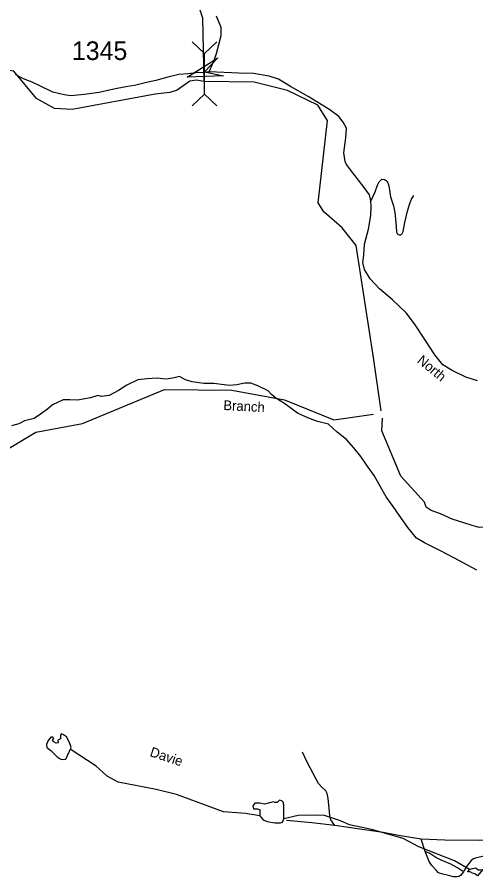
# Model space of a CAD drawing. Extents: x 884530 to 1028605, y 526725 to 653634.
# Drawn here: x 916772 to 919852, y 615642 to 621419 of the extents above; entities that cross this region are included whole.
import ezdxf

# ---------------------------------------------------------------- set-up
doc = ezdxf.new("R2010")
doc.units = 0
for name, color, linetype in [('Exist Hydrographic Creek Single Shore', 7, 'Continuous'), ('Exist Hydrographic Creek Single Shore Label', 7, 'Continuous'), ('Exist Hydrographic Pond Over 1500 Sq Ft', 7, 'Continuous'), ('Exist Hydrographic Pond Under 1500 Sq Ft', 7, 'Continuous'), ('Exist Hydrographic River Shore', 7, 'Continuous'), ('Exist Road Non-System Type 51', 7, 'Continuous'), ('Exist Road Secondary Structure Pipe Attributed CELL', 7, 'Continuous'), ('Exist Road Secondary Structure Pipe CELL', 7, 'Continuous'), ('Exist Road Secondary Type 51 Attributed', 7, 'Continuous'), ('Exist Road Secondary Type 51 Label', 7, 'Continuous'), ('Exist Road Secondary Type 51 Number Label', 7, 'Continuous')]:
    doc.layers.add(name, color=color, linetype=linetype)

msp = doc.modelspace()

# ---------------------------------------------------------------- linework, layer by layer
at = {"layer": 'Exist Hydrographic Creek Single Shore'}
for points in [[(918027.8, 620988.3), (918019.8, 621413.7), (917949.3, 621622.6), (917793.9, 621661.5), (917621.2, 621726.3), (917509, 621877.5), (917500.3, 622072), (917549.7, 622175.7), (917660.1, 622279.3), (917750.7, 622452.1), (917875.9, 622603.4), (918071.6, 622755.9), (918194.6, 622714.3), (918393.2, 622973.5), (918639.2, 623297.6), (918829.2, 623371), (918968.7, 623381.4), (919152.9, 623366.7), (919429.2, 623591.3), (919446, 623685.9), (919515, 623828.4), (919463.7, 623863.4)], [(918026.2, 620988.3), (917975.4, 620996.2), (917932.5, 620989.9), (917845.2, 620929.5), (917797.6, 620913.6), (917697.5, 620902.5), (917140, 620799.1), (917023.4, 620804.7), (916900.8, 620872.8), (916749.3, 621056.3), (916591.6, 621079.2)], [(919216.4, 618773.4), (919164.1, 619131.4), (919049.1, 619884.6), (918953.5, 620004.7), (918832.4, 620112.1), (918792.8, 620172), (918855.1, 620725.3), (918792.1, 620828.3), (918587.4, 620927.5), (918362.8, 620983.5), (918026.2, 620988.3)], [(914189.1, 617238.8), (914873.5, 617481), (915150.9, 617537.8), (915443.2, 617551.6), (915863.8, 617651.4), (916234.4, 617949), (916335.7, 618055.9), (916510, 618219.1), (916555, 618404.8), (916661.9, 618489.2), (916898.1, 618629.9), (917211.6, 618687.6), (917762.2, 618916.1), (918212.9, 618913.1), (918566.3, 618847.6), (918897.9, 618712.3), (919164.1, 618751.6)], [(918401.5, 616052.2), (918304.4, 616067.7), (918157.5, 616078.2), (917841.9, 616195.7), (917705.5, 616229.4), (917566.3, 616256.2), (917450.3, 616278), (917377.2, 616317.4), (917302.6, 616386.3), (917133.9, 616494.6)], [(919810.3, 615690.6), (919709, 615749.7), (919470, 615842.6), (919364.6, 615900.2), (919152.3, 615959.3), (919004.6, 615990.3), (918942.8, 616018.4), (918835.9, 616055), (918772.6, 616056.4), (918658.8, 616055), (918561.7, 616032.5)]]:
    msp.add_lwpolyline(points, dxfattribs=at)
at = {"layer": 'Exist Hydrographic Pond Over 1500 Sq Ft'}
for points in [[(918561.7, 616032.5), (918563.1, 616074.7), (918563.1, 616116.9), (918560.3, 616140.8), (918549.1, 616152.1), (918533.6, 616156.3), (918518.1, 616142.2), (918502.7, 616140.8), (918491.4, 616145), (918476, 616142.2), (918432.4, 616129.6), (918401.5, 616136.6), (918379, 616136.6), (918367.7, 616136.6), (918355.1, 616118.3), (918357.9, 616098.6), (918386, 616098.6), (918401.5, 616091.6), (918401.5, 616071.9), (918401.5, 616052.2), (918423.9, 616025.4), (918450.7, 616014.2), (918501.3, 616005.8), (918540.6, 616005.8), (918553.3, 616010)], [(919810.3, 615690.6), (919829.3, 615696.9), (919851.8, 615702.6), (919867.2, 615689.9), (919886.9, 615689.9), (919898.9, 615690.6), (919864.4, 615647.7), (919844.7, 615661.8), (919829.3, 615666), (919813.8, 615674.4), (919798.3, 615674.4), (919801.1, 615681.5)]]:
    msp.add_lwpolyline(points, close=True, dxfattribs=at)
at = {"layer": 'Exist Hydrographic Pond Under 1500 Sq Ft'}
msp.add_lwpolyline([(917098.8, 616432.7), (917133.9, 616511.5), (917122.7, 616545.3), (917103, 616583.3), (917083.3, 616595.9), (917067.8, 616603), (917063.6, 616588.9), (917063.6, 616569.2), (917049.6, 616562.2), (917045.3, 616557.9), (917048.2, 616542.5), (917034.1, 616541.1), (917018.6, 616549.5), (917008.8, 616560.8), (917017.2, 616572), (917010.2, 616580.5), (916998.9, 616580.5), (916979.3, 616557.9), (916968, 616531.2), (916970.8, 616511.5), (916997.5, 616491.8), (917039.7, 616448.2), (917059.4, 616434.1), (917074.9, 616429.9)], close=True, dxfattribs=at)
at = {"layer": 'Exist Hydrographic River Shore'}
msp.add_lwpolyline([(920117.1, 618022.8), (919982.2, 617990.5), (919920.3, 617991.9), (919873.9, 617990.5), (919827.5, 618003.1), (919772.7, 618021.4), (919692.5, 618045.3), (919615.2, 618080.5), (919553.3, 618103), (919519.6, 618126.9), (919506.9, 618160.7), (919349, 618335.6), (919221.9, 618638.4), (919225.1, 618725.4)], dxfattribs=at)
at = {"layer": 'Exist Road Non-System Type 51'}
msp.add_line((919512.2, 615812.3), (919484.1, 615894.6), dxfattribs=at)
for points in [[(919145.2, 620177.8), (919177.2, 620245.1), (919191.9, 620289.8), (919202.5, 620313.2), (919221.3, 620330), (919238.2, 620329.6), (919256, 620316.6), (919267.1, 620285.7), (919274, 620241.1), (919279.7, 620211.2), (919298.4, 620150.6), (919308.2, 620107.4), (919312.4, 620061.5), (919316.6, 620013.4), (919320.1, 619973.7), (919327, 619962), (919338.1, 619955.6), (919348.6, 619956.4), (919357.6, 619965.4), (919363.2, 619979.3), (919375.7, 620039.2), (919384.7, 620078.2), (919393.2, 620116.5), (919405.7, 620159.6), (919416.8, 620193), (919435, 620220.9)], [(919859.9, 617702.2), (919742.4, 617766.1), (919622.8, 617829.5), (919507.6, 617885.7), (919454.2, 617918), (919395.4, 617990.7), (919337.8, 618071.8), (919297.9, 618130.3), (919250.5, 618194.8), (919210.9, 618263.4), (919168.4, 618338.4), (919122.6, 618403.3), (919080.4, 618467.5), (919033.6, 618525.6), (918982.6, 618582.2), (918920.9, 618631.5), (918861.6, 618683.6), (918788.5, 618702.3), (918723, 618725.7), (918655.1, 618757.1), (918566.1, 618822.6), (918508.6, 618859.2), (918479.7, 618882.7), (918456.5, 618908.5), (918387.2, 618942.2), (918340.2, 618959), (918298.9, 618959.9), (918246.3, 618948.2), (918197.8, 618943), (918144.5, 618951.9), (918091.6, 618957.9), (918025.8, 618957), (917947.5, 618969.5), (917902.2, 618983.1), (917861.4, 619004), (917817.9, 618992.6), (917770.9, 618987.3), (917712.5, 618992.4), (917644, 618988.4), (917581.1, 618981.5), (917509.2, 618945.5), (917451.7, 618911.4), (917389, 618877.4), (917339.2, 618869.6), (917313.1, 618877.2), (917263.4, 618861.7), (917177.1, 618846.1), (917124.7, 618846.8), (917080.2, 618846.8), (917043.7, 618830.4), (917009.6, 618814.7), (916975.6, 618785.9), (916928.5, 618751.9), (916886.7, 618723.1), (916821.1, 618707.6), (916782.2, 618686.8), (916732.9, 618671.9)], [(918905.5, 615986.8), (918878.1, 616024), (918872.5, 616053.6), (918868.2, 616104.2), (918859.8, 616167.5), (918852.8, 616201.3), (918844.3, 616219.6), (918817.6, 616243.5), (918795.1, 616270.2), (918782.5, 616294.2), (918717.8, 616418), (918687.6, 616479.2)], [(918905.5, 615986.8), (918751.5, 616005.8), (918581.4, 616021.2)], [(919484.1, 615894.6), (919333.6, 615919.9), (919229.6, 615939.6), (919089.7, 615960), (918905.5, 615986.8)], [(920054.2, 615908.7), (919959.3, 615893.2), (919879.2, 615886.2), (919643, 615889), (919484.1, 615894.6)], [(919769.2, 615675.5), (919728.4, 615702.2), (919683.4, 615726.8), (919618.4, 615753.2), (919584.6, 615770.8), (919543.8, 615798.2), (919512.2, 615812.3)], [(919769.2, 615675.5), (919749.8, 615651.2), (919738.6, 615643.5), (919725.2, 615642.1), (919702, 615642.1), (919667.6, 615651.2), (919631, 615660.4), (919601.5, 615668.1), (919586, 615685.7), (919557.2, 615717.3), (919539.6, 615745.5), (919512.2, 615812.3)], [(920084.1, 615854.9), (920012.4, 615818.3), (919929.4, 615785.9), (919857.7, 615769.8), (919836.6, 615762.7), (919821.2, 615750.8), (919807.8, 615733.2), (919790.2, 615712.1), (919774.8, 615685.3), (919769.2, 615675.5)]]:
    msp.add_lwpolyline(points, dxfattribs=at)
at = {"layer": 'Exist Road Secondary Structure Pipe Attributed CELL'}
msp.add_lwpolyline([(918156.4, 621024.4), (917912.7, 621016.5), (918119.8, 621145.2), (918029.4, 621051.9)], close=True, dxfattribs=at)
at = {"layer": 'Exist Road Secondary Structure Pipe CELL'}
for p, q in [((917947.5, 621253.5), (918030.4, 621175)), ((918113.4, 621253.5), (918030.4, 621175)), ((918030.4, 620902.9), (918030.4, 621175)), ((917947.5, 620824.3), (918030.4, 620902.9)), ((918113.4, 620824.3), (918030.4, 620902.9))]:
    msp.add_line(p, q, dxfattribs=at)
at = {"layer": 'Exist Road Secondary Type 51 Attributed'}
for points in [[(918061, 621053.3), (918095.2, 621129.7), (918110.5, 621175.8), (918142.1, 621297.2), (918141, 621349.8), (918110.2, 621425.6)], [(918061, 621053.3), (918029.4, 621048.7), (917971.9, 621045.5), (917917.6, 621038.7), (917857.9, 621033.6), (917783.3, 621015.3), (917703.9, 620993.1), (917632.4, 620977.2), (917559.4, 620959.7), (917502.2, 620951.8), (917420.2, 620936.3), (917321.6, 620913), (917270.7, 620907.4), (917223.6, 620899.9), (917131.3, 620891.7), (917087.1, 620897.9), (917011.1, 620915), (916924.1, 620957.7), (916873.4, 620982.3), (916814.1, 621005.8), (916778, 621022.3), (916757.3, 621035.8)], [(919862.8, 618974.5), (919784.8, 619000.5), (919693.8, 619045.1), (919630.7, 619084.1), (919576.8, 619151), (919513.7, 619245.8), (919439.4, 619359.1), (919383.7, 619433.5), (919292.7, 619520.8), (919205.5, 619593.3), (919142.3, 619660.1), (919105.2, 619723.3), (919094.3, 619770.4), (919099.9, 619820.6), (919105.5, 619894.9), (919131.5, 619995.2), (919146.3, 620086.3), (919148.2, 620142), (919146.3, 620188.5), (919137, 620225.6), (919101.8, 620273.9), (919025.6, 620372.4), (918983.1, 620429.4), (918973.8, 620449.8), (918966.4, 620507.4), (918979.4, 620607.8), (918983.1, 620674.7), (918960.8, 620713.7), (918931.1, 620752.7), (918871.7, 620797.3), (918725.7, 620885.9), (918606.8, 620954.7), (918527, 621003), (918463.9, 621023.4), (918358, 621040.2), (918259.6, 621043.9), (918061, 621053.3)]]:
    msp.add_lwpolyline(points, dxfattribs=at)

# ---------------------------------------------------------------- texts
at = {"layer": 'Exist Hydrographic Creek Single Shore Label'}
for s, rotation, p in [('Branch', 356.89027, (918155.2, 618779.7)), ('Branch', 356.89027, (918155.2, 618779.7)), ('Davie', 341.74583, (917658, 616454.3)), ('Davie', 341.74583, (917658, 616454.3))]:
    msp.add_text(s, height=65.62, rotation=rotation, dxfattribs=at).set_placement(p)
at = {"layer": 'Exist Road Secondary Type 51 Label'}
msp.add_text('North', height=65.62, rotation=320.48441, dxfattribs=at).set_placement((919453.2, 619103.5))
at = {"layer": 'Exist Road Secondary Type 51 Number Label'}
msp.add_text('1345', height=125, dxfattribs=at).set_placement((917139.5, 621131.7))

doc.saveas('drawing.dxf')
